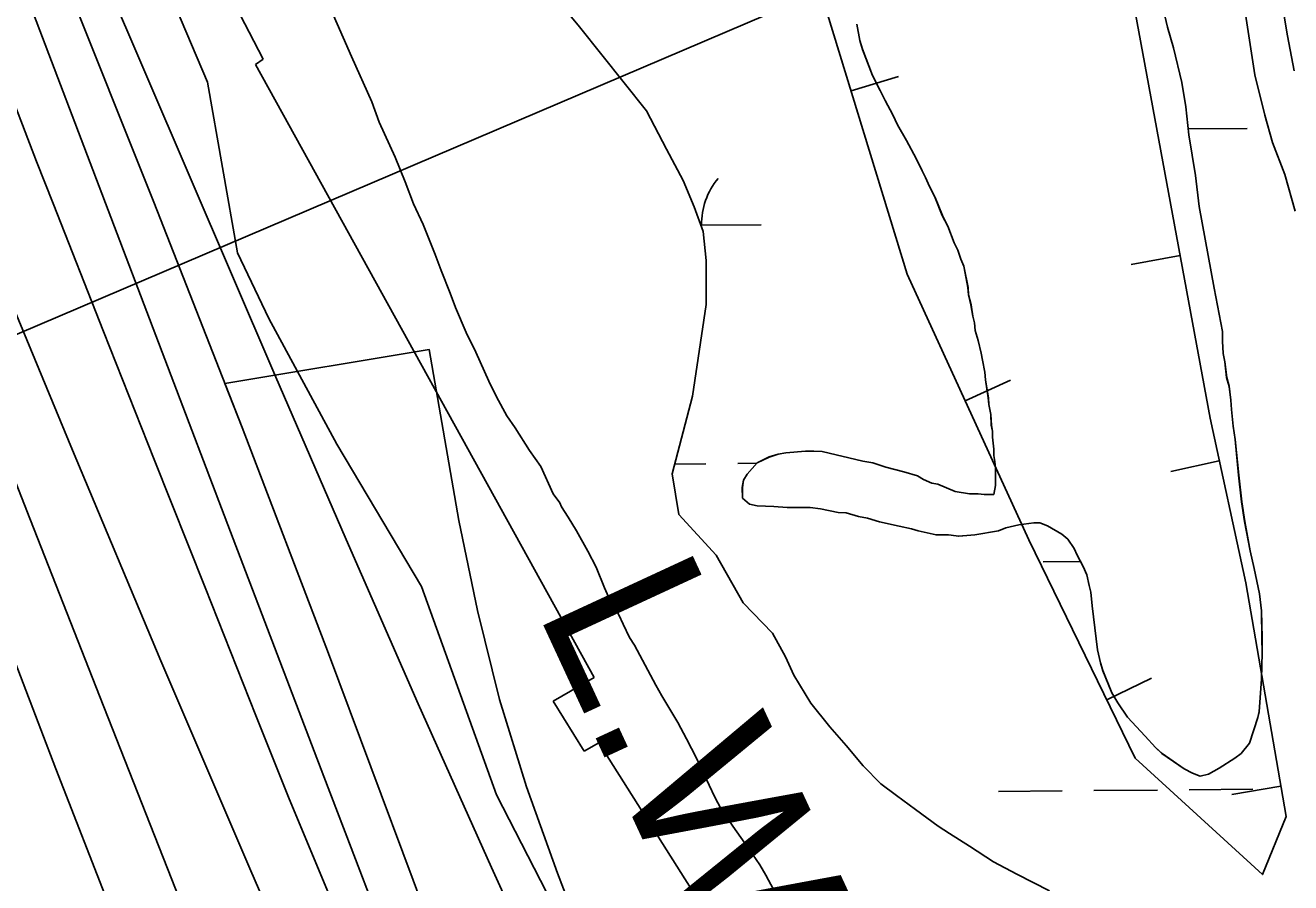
# Model space of a CAD drawing. Extents: x 3567028 to 3605064, y 510945 to 536587.
# Drawn here: x 3579101 to 3579738, y 530809 to 531241 of the extents above; entities that cross this region are included whole.
import ezdxf

# ---------------------------------------------------------------- set-up
doc = ezdxf.new("R2010")
doc.units = 0
for name, color, linetype in [('V-BORW-LINE', 7, 'Continuous'), ('V-RIVR-EDGE', 7, 'Continuous'), ('V-RIVR-RANG', 7, 'Continuous'), ('V-RRAP-RVMT', 7, 'Continuous'), ('V-SITE-VEGE', 7, 'Continuous'), ('V-TOPO-DPTH', 7, 'Continuous'), ('V-TOPO-MAJR', 7, 'Continuous'), ('V-TOPO-MINR', 7, 'Continuous'), ('V-TOPO-WATR', 7, 'Continuous'), ('V-TOPO-WATR-IDEN', 7, 'Continuous'), ('V-WETL-SWMP', 7, 'Continuous')]:
    doc.layers.add(name, color=color, linetype=linetype)

msp = doc.modelspace()

# ---------------------------------------------------------------- linework, layer by layer
at = {"layer": 'V-BORW-LINE'}
for p, q in [((3579516.48, 531207.78), (3579540.39, 531215.1)), ((3579682.09, 531124.97), (3579657.5, 531120.43)), ((3579573.96, 531051.8), (3579596.68, 531062.22)), ((3579701.87, 531021.53), (3579677.43, 531016.23)), ((3579645.23, 530901.22), (3579667.72, 530912.15)), ((3579732.87, 530857.87), (3579708.24, 530853.61))]:
    msp.add_line(p, q, dxfattribs=at)
for points in [[(3579697.2, 531043.05), (3579715.15, 530960.21), (3579735.54, 530842.48), (3579723.54, 530813.3), (3579659.5, 530871.85), (3579606.04, 530981.88), (3579544.69, 531115.58), (3579495.04, 531277.88)], [(3579654.41, 531274.97), (3579697.2, 531043.05)]]:
    msp.add_lwpolyline(points, dxfattribs=at)
at = {"layer": 'V-RIVR-EDGE'}
msp.add_lwpolyline([(3579514.72, 530462.65), (3579484.25, 530530.74), (3579451.99, 530618.44), (3579418.43, 530675.5), (3579372.75, 530785.91), (3579337.99, 530853.39), (3579300.26, 530958.26), (3579257.55, 531030.06), (3579223.39, 531093.25), (3579207.54, 531126.38), (3579192.44, 531212.2), (3579171.12, 531262.49)], dxfattribs=at)
at = {"layer": 'V-RIVR-RANG'}
msp.add_line((3579793.37, 531382.48), (3578542.3, 530849.14), dxfattribs=at)
at = {"layer": 'V-RRAP-RVMT'}
for p, q in [((3579158.16, 531344.38), (3579220.44, 531223.82)), ((3579220.44, 531223.82), (3579216.54, 531221.13)), ((3579216.54, 531221.13), (3579387.13, 530912.47)), ((3579387.13, 530912.47), (3579366.47, 530900.61)), ((3579366.47, 530900.61), (3579382.14, 530875.44)), ((3579382.14, 530875.44), (3579389.55, 530879.64)), ((3579389.55, 530879.64), (3579470.85, 530750.98))]:
    msp.add_line(p, q, dxfattribs=at)
at = {"layer": 'V-SITE-VEGE'}
for points in [[(3579730.82, 531267.42), (3579736.24, 531235.62), (3579739.56, 531217.93)], [(3579477.38, 530805.86), (3579473.48, 530813.06), (3579470.47, 530818.16), (3579465.07, 530826.25), (3579456.96, 530837.64), (3579450.95, 530846.64), (3579447.95, 530852.34), (3579444.94, 530858.33), (3579438.63, 530871.83), (3579433.53, 530881.72), (3579429.32, 530889.82), (3579421.21, 530903.31), (3579418.21, 530908.71), (3579407.39, 530928.8), (3579404.99, 530932.7), (3579401.69, 530939.3), (3579399.58, 530944.09), (3579395.08, 530951.59), (3579392.37, 530957.59), (3579388.17, 530968.08), (3579383.96, 530976.18), (3579378.25, 530986.37), (3579374.05, 530993.27), (3579370.74, 530998.37), (3579369.84, 531000.47), (3579366.54, 531004.96), (3579360.23, 531018.76), (3579354.52, 531026.85), (3579347.32, 531038.25), (3579343.11, 531044.24), (3579338.01, 531053.84), (3579334.1, 531061.64), (3579327.49, 531076.33), (3579322.68, 531086.23), (3579317.27, 531098.82), (3579314.57, 531106.02), (3579310.06, 531117.41), (3579307.05, 531125.51), (3579301.04, 531140.51), (3579296.23, 531151), (3579292.03, 531162.1), (3579286.92, 531174.39), (3579278.81, 531192.08), (3579275.2, 531202.28), (3579264.98, 531225.07), (3579253.56, 531251.16)], [(3579704.67, 531071.39), (3579703.76, 531075.59), (3579703.46, 531081.89), (3579703.46, 531086.69), (3579699.24, 531108.59), (3579691.71, 531149.68), (3579689.9, 531165.28), (3579686.58, 531185.67), (3579685.07, 531199.77), (3579682.96, 531212.07), (3579678.75, 531229.46), (3579675.75, 531239.96), (3579672.44, 531254.36)], [(3579519.45, 531241.34), (3579520.96, 531233.24), (3579522.16, 531228.75), (3579527.27, 531215.55), (3579531.18, 531208.05), (3579533.58, 531202.96), (3579537.48, 531195.76), (3579539.89, 531190.66), (3579544.4, 531182.86), (3579549.2, 531173.87), (3579552.21, 531167.57), (3579554.01, 531164.27), (3579555.21, 531161.28), (3579558.81, 531154.08), (3579562.42, 531145.08), (3579565.13, 531139.68), (3579568.43, 531131.29), (3579570.23, 531127.69), (3579571.74, 531123.19), (3579573.24, 531119.59), (3579575.35, 531108.79), (3579575.65, 531105.2), (3579576.86, 531100.09), (3579577.76, 531094.4), (3579578.66, 531091.1), (3579578.96, 531087.2), (3579580.47, 531082.1), (3579581.97, 531075.8), (3579582.58, 531072.2), (3579583.78, 531066.2), (3579584.08, 531062.3), (3579585.59, 531053.31), (3579585.89, 531050.01), (3579586.79, 531044.91), (3579587.1, 531039.51)], [(3579587.1, 531039.51), (3579587.7, 531036.51), (3579587.7, 531033.51), (3579588.31, 531027.51), (3579588.31, 531024.21), (3579588.91, 531021.21), (3579589.22, 531017.61), (3579589.22, 531009.21), (3579588.33, 531004.71), (3579583.52, 531004.71), (3579580.53, 531005.01), (3579576.03, 531005), (3579568.83, 531006.2), (3579560.12, 531009.79), (3579557.12, 531010.39), (3579552.92, 531012.18), (3579549.92, 531013.98), (3579543.02, 531016.08), (3579534.02, 531018.47), (3579527.42, 531020.56), (3579522.32, 531021.46), (3579501.92, 531026.24), (3579497.72, 531026.54), (3579493.52, 531026.54), (3579483.62, 531025.63), (3579479.72, 531025.03), (3579475.22, 531023.53), (3579469.22, 531020.52), (3579464.13, 531014.82), (3579462.33, 531011.82), (3579461.73, 531008.22), (3579461.74, 531002.82), (3579465.34, 530999.82), (3579469.24, 530998.92), (3579477.64, 530998.63), (3579484.23, 530998.03), (3579495.94, 530998.04), (3579501.04, 530997.45), (3579510.04, 530995.65), (3579513.94, 530995.36), (3579520.24, 530993.56), (3579524.74, 530992.66), (3579530.74, 530990.87), (3579540.64, 530988.78), (3579546.94, 530987.28), (3579550.24, 530986.38), (3579559.24, 530984.29), (3579565.54, 530984.3), (3579570.64, 530983.7), (3579578.74, 530984.31), (3579590.74, 530986.41), (3579594.34, 530987.92), (3579600.93, 530989.42), (3579608.43, 530990.33), (3579611.43, 530990.33), (3579615.34, 530988.83), (3579622.54, 530984.64), (3579625.54, 530982.24), (3579628.84, 530977.44), (3579630.35, 530974.14), (3579633.35, 530968.45), (3579635.15, 530964.25), (3579636.36, 530958.85), (3579637.26, 530955.55), (3579637.86, 530948.65), (3579640.58, 530926.46), (3579642.08, 530919.86), (3579643.29, 530915.96), (3579647.79, 530904.86), (3579650.8, 530899.76), (3579655.6, 530892.57), (3579664.61, 530882.98), (3579669.71, 530877.28), (3579673.02, 530874.28), (3579684.12, 530866.49), (3579688.32, 530864.4), (3579692.22, 530862.9), (3579696.42, 530863.8), (3579701.82, 530866.81), (3579709.62, 530871.91), (3579712.92, 530874.31), (3579717.11, 530879.42), (3579721.3, 530892.32), (3579721.9, 530895.32), (3579723.08, 530911.82), (3579723.38, 530925.02), (3579723.37, 530932.52), (3579723.06, 530946.02), (3579722.15, 530954.71), (3579719.44, 530967.31), (3579717.34, 530976.31), (3579714.63, 530991.01), (3579713.12, 531000.91), (3579711.61, 531014.4), (3579709.8, 531032.4), (3579708.89, 531039), (3579707.98, 531047.4), (3579707.68, 531052.2), (3579706.78, 531059.1), (3579705.57, 531063.59), (3579704.67, 531071.39)]]:
    msp.add_lwpolyline(points, dxfattribs=at)
at = {"layer": 'V-TOPO-DPTH'}
for points in [[(3578940.6, 531474), (3579080.39, 531133.25), (3579124.43, 531026.96), (3579168.98, 530920.88), (3579214.27, 530815.11), (3579260.06, 530709.56), (3579327.19, 530556.31), (3579340.16, 530527.72), (3579353.64, 530499.38), (3579367.87, 530471.4)], [(3579367.87, 530471.4), (3579353.64, 530499.38), (3579340.16, 530527.72), (3579327.19, 530556.31), (3579260.06, 530709.56), (3579214.27, 530815.11), (3579168.98, 530920.88), (3579124.43, 531026.96), (3579080.39, 531133.25), (3578940.6, 531474)], [(3578992.11, 531277.63), (3579028.9, 531182.55), (3579065.83, 531087.53), (3579102.95, 530992.58), (3579140.21, 530897.69), (3579221.09, 530692.31), (3579229.84, 530669.99), (3579238.53, 530647.64), (3579247.15, 530625.27), (3579255.71, 530602.88), (3579264.49, 530580.58), (3579273.62, 530558.42), (3579283.27, 530536.49), (3579293.27, 530514.71), (3579309.84, 530479.69)], [(3579309.84, 530479.69), (3579293.27, 530514.71), (3579283.27, 530536.49), (3579273.62, 530558.42), (3579264.49, 530580.58), (3579255.71, 530602.88), (3579247.15, 530625.27), (3579238.53, 530647.64), (3579229.84, 530669.99), (3579221.09, 530692.31), (3579140.21, 530897.69), (3579102.95, 530992.58), (3579065.83, 531087.53), (3579028.9, 531182.55), (3578992.11, 531277.63)], [(3579065.09, 531280.58), (3579085.51, 531226.33), (3579106.38, 531172.25), (3579114.68, 531151.14), (3579140.1, 531086.66), (3579165.6, 531022.2), (3579191.2, 530957.78), (3579216.87, 530893.4), (3579233.61, 530851.52), (3579256.66, 530795.85), (3579280.6, 530740.58), (3579305.87, 530685.91), (3579332.05, 530631.64), (3579376.3, 530542.67), (3579381.18, 530533.28), (3579386.29, 530524.02), (3579391.73, 530514.94), (3579397.4, 530506), (3579536.06, 530295.52)], [(3579536.06, 530295.52), (3579397.4, 530506), (3579391.73, 530514.94), (3579386.29, 530524.02), (3579381.18, 530533.28), (3579376.3, 530542.67), (3579332.05, 530631.64), (3579305.87, 530685.91), (3579280.6, 530740.58), (3579256.66, 530795.85), (3579233.61, 530851.52), (3579216.87, 530893.4), (3579191.2, 530957.78), (3579165.6, 531022.2), (3579140.1, 531086.66), (3579114.68, 531151.14), (3579106.38, 531172.25), (3579085.51, 531226.33), (3579065.09, 531280.58)], [(3579687, 530147.53), (3579402.26, 530533.32), (3579401.04, 530535.13), (3579400.5, 530536.07), (3579399.99, 530537.04), (3579395.42, 530546.21), (3579392.74, 530551.81), (3579390.16, 530557.46), (3579387.74, 530563.18), (3579385.43, 530568.95), (3579385.15, 530569.69), (3579382.79, 530575.87), (3579380.45, 530582.06), (3579378.13, 530588.25), (3579375.82, 530594.45), (3579296.01, 530810.55), (3579253.3, 530924.6), (3579209.9, 531038.39), (3579165.47, 531151.78), (3579120.36, 531264.91)], [(3579201.22, 531060.56), (3579304.06, 531077.63), (3579319.05, 530991.49), (3579328.34, 530946.24), (3579339.4, 530901.48), (3579353.13, 530857.46), (3579368.63, 530813.94), (3579373.93, 530800.38), (3579388.57, 530764.21), (3579403.8, 530728.3), (3579419.91, 530692.77), (3579436.61, 530657.51), (3579464.35, 530600.73), (3579467.79, 530594.15), (3579471.45, 530587.7), (3579475.44, 530581.46), (3579479.67, 530575.35), (3579652.43, 530339.15), (3579715.16, 530252.46), (3580119.56, 529641.64), (3580133.37, 529627.98), (3580148.41, 529615.41), (3580300.66, 529503.78)], [(3579687, 530147.53), (3579402.26, 530533.32), (3579401.04, 530535.13), (3579400.5, 530536.07), (3579399.99, 530537.04), (3579395.42, 530546.21), (3579392.74, 530551.81), (3579390.16, 530557.46), (3579387.74, 530563.18), (3579385.43, 530568.95), (3579385.15, 530569.69), (3579382.79, 530575.87), (3579380.45, 530582.06), (3579378.13, 530588.25), (3579375.82, 530594.45), (3579296.01, 530810.55), (3579253.3, 530924.6), (3579209.9, 531038.39), (3579201.22, 531060.56)]]:
    msp.add_lwpolyline(points, dxfattribs=at)
at = {"layer": 'V-TOPO-MAJR'}
msp.add_lwpolyline([(3579267.89, 530491.46), (3579227.8, 530587.52), (3579199.18, 530656.97), (3579170.97, 530726.58), (3579143.37, 530796.44), (3579116.18, 530866.47), (3579108.55, 530886.38), (3579085.18, 530947.06), (3579061.68, 531007.68), (3579037.96, 531068.23), (3579014.11, 531128.72), (3579006.56, 531147.78), (3578986.64, 531198.79), (3578967.04, 531249.93)], dxfattribs=at)
at = {"layer": 'V-TOPO-MINR'}
for points in [[(3579507.26, 530472.93), (3579470.59, 530533.48), (3579459.73, 530552.12), (3579449.31, 530570.99), (3579439.54, 530590.21), (3579430.21, 530609.66), (3579372.86, 530734.61), (3579335.5, 530816.85), (3579298.54, 530899.27), (3579262.2, 530981.96), (3579226.28, 531064.84), (3579032.35, 531516.86)], [(3579367.87, 530471.4), (3579353.64, 530499.38), (3579340.16, 530527.72), (3579327.19, 530556.31), (3579260.06, 530709.56), (3579214.27, 530815.11), (3579168.98, 530920.88), (3579124.43, 531026.96), (3579080.39, 531133.25), (3578940.6, 531474)], [(3579309.84, 530479.69), (3579293.27, 530514.71), (3579283.27, 530536.49), (3579273.62, 530558.42), (3579264.49, 530580.58), (3579255.71, 530602.88), (3579247.15, 530625.27), (3579238.53, 530647.64), (3579229.84, 530669.99), (3579221.09, 530692.31), (3579140.21, 530897.69), (3579102.95, 530992.58), (3579065.83, 531087.53), (3579028.9, 531182.55), (3578992.11, 531277.63)], [(3579536.06, 530295.52), (3579397.4, 530506), (3579391.73, 530514.94), (3579386.29, 530524.02), (3579381.18, 530533.28), (3579376.3, 530542.67), (3579332.05, 530631.64), (3579305.87, 530685.91), (3579280.6, 530740.58), (3579256.66, 530795.85), (3579233.61, 530851.52), (3579216.87, 530893.4), (3579191.2, 530957.78), (3579165.6, 531022.2), (3579140.1, 531086.66), (3579114.68, 531151.14), (3579106.38, 531172.25), (3579085.51, 531226.33), (3579065.09, 531280.58)], [(3579687, 530147.53), (3579402.26, 530533.32), (3579401.04, 530535.13), (3579400.5, 530536.07), (3579399.99, 530537.04), (3579395.42, 530546.21), (3579392.74, 530551.81), (3579390.16, 530557.46), (3579387.74, 530563.18), (3579385.43, 530568.95), (3579385.15, 530569.69), (3579382.79, 530575.87), (3579380.45, 530582.06), (3579378.13, 530588.25), (3579375.82, 530594.45), (3579296.01, 530810.55), (3579253.3, 530924.6), (3579209.9, 531038.39), (3579165.47, 531151.78), (3579120.36, 531264.91)], [(3579610.02, 530223.16), (3579400.1, 530519.85), (3579396.84, 530524.69), (3579393.73, 530529.62), (3579390.86, 530534.69), (3579388.14, 530539.86), (3579363.73, 530588.93), (3579349.33, 530618.88), (3579335.46, 530649.06), (3579322.4, 530679.61), (3579309.88, 530710.39), (3579306.21, 530719.76), (3579292.3, 530755.43), (3579278.46, 530791.12), (3579264.71, 530826.85), (3579251.02, 530862.6), (3579204.03, 530985.86), (3579170.92, 531072.74), (3579137.85, 531159.64), (3579104.83, 531246.55)]]:
    msp.add_lwpolyline(points, dxfattribs=at)
at = {"layer": 'V-TOPO-WATR'}
msp.add_lwpolyline([(3580300.66, 529503.78), (3580148.41, 529615.41), (3580133.37, 529627.98), (3580119.56, 529641.64), (3579715.16, 530252.46), (3579652.43, 530339.15), (3579479.67, 530575.35), (3579475.44, 530581.46), (3579471.45, 530587.7), (3579467.79, 530594.15), (3579464.35, 530600.73), (3579436.61, 530657.51), (3579419.91, 530692.77), (3579403.8, 530728.3), (3579388.57, 530764.21), (3579373.93, 530800.38), (3579368.63, 530813.94), (3579353.13, 530857.46), (3579339.4, 530901.48), (3579328.34, 530946.24), (3579319.05, 530991.49), (3579304.06, 531077.63)], dxfattribs=at)
at = {"layer": 'V-WETL-SWMP'}
for p, q in [((3579710.87, 531273.77), (3579719.69, 531215.86)), ((3579675.72, 531239.96), (3579672.41, 531254.35)), ((3579379.66, 531240.02), (3579373.23, 531247.88)), ((3579413.49, 531197.85), (3579379.66, 531240.02)), ((3579519.44, 531241.34), (3579520.95, 531233.24)), ((3579678.73, 531229.46), (3579675.72, 531239.96)), ((3579520.95, 531233.24), (3579522.15, 531228.74)), ((3579522.15, 531228.74), (3579527.26, 531215.55)), ((3579682.94, 531212.06), (3579678.73, 531229.46)), ((3579527.26, 531215.55), (3579531.16, 531208.05)), ((3579719.69, 531215.86), (3579724.82, 531195.55)), ((3579531.16, 531208.05), (3579533.57, 531202.95)), ((3579685.05, 531199.76), (3579682.94, 531212.06)), ((3579533.57, 531202.95), (3579537.47, 531195.76)), ((3579686.56, 531185.67), (3579685.05, 531199.76)), ((3579423.47, 531178.47), (3579413.49, 531197.85)), ((3579537.47, 531195.76), (3579539.88, 531190.66)), ((3579724.82, 531195.55), (3579728.63, 531181.8)), ((3579539.88, 531190.66), (3579544.38, 531182.86)), ((3579686.24, 531188.68), (3579715.88, 531188.93)), ((3579544.38, 531182.86), (3579549.19, 531173.87)), ((3579689.88, 531165.27), (3579686.56, 531185.67)), ((3579728.63, 531181.8), (3579734.93, 531165.68)), ((3579431.86, 531162.75), (3579423.47, 531178.47)), ((3579549.19, 531173.87), (3579552.19, 531167.57)), ((3579437.51, 531149.52), (3579431.86, 531162.75)), ((3579552.19, 531167.57), (3579553.99, 531164.27)), ((3579553.99, 531164.27), (3579555.2, 531161.27)), ((3579691.69, 531149.67), (3579689.88, 531165.27)), ((3579734.93, 531165.68), (3579740.05, 531147.34)), ((3579555.2, 531161.27), (3579558.8, 531154.07)), ((3579441.98, 531137.07), (3579437.51, 531149.52)), ((3579558.8, 531154.07), (3579562.41, 531145.08)), ((3579699.22, 531108.58), (3579691.69, 531149.67)), ((3579562.41, 531145.08), (3579565.11, 531139.68)), ((3579440.86, 531140.17), (3579471.23, 531140.43)), ((3579443.45, 531122.4), (3579441.98, 531137.07)), ((3579565.11, 531139.68), (3579568.42, 531131.28)), ((3579568.42, 531131.28), (3579570.22, 531127.69)), ((3579570.22, 531127.69), (3579571.72, 531123.19)), ((3579571.72, 531123.19), (3579573.23, 531119.59)), ((3579443.44, 531100.24), (3579443.45, 531122.4)), ((3579573.23, 531119.59), (3579575.33, 531108.79)), ((3579575.33, 531108.79), (3579575.64, 531105.19)), ((3579575.64, 531105.19), (3579576.84, 531100.09)), ((3579703.44, 531086.69), (3579699.22, 531108.58)), ((3579436.6, 531054.19), (3579443.44, 531100.24)), ((3579576.84, 531100.09), (3579577.74, 531094.39)), ((3579577.74, 531094.39), (3579578.65, 531091.09)), ((3579578.65, 531091.09), (3579578.95, 531087.19)), ((3579578.95, 531087.19), (3579580.45, 531082.1)), ((3579703.44, 531081.89), (3579703.44, 531086.69)), ((3579580.45, 531082.1), (3579581.96, 531075.8)), ((3579703.74, 531075.59), (3579703.44, 531081.89)), ((3579581.96, 531075.8), (3579582.56, 531072.2)), ((3579582.56, 531072.2), (3579583.76, 531066.2)), ((3579704.65, 531071.39), (3579703.74, 531075.59)), ((3579583.76, 531066.2), (3579584.07, 531062.3)), ((3579705.55, 531063.59), (3579704.65, 531071.39)), ((3579584.07, 531062.3), (3579585.57, 531053.3)), ((3579706.76, 531059.09), (3579705.55, 531063.59)), ((3579426.35, 531014.97), (3579436.6, 531054.19)), ((3579585.57, 531053.3), (3579585.88, 531050)), ((3579707.66, 531052.19), (3579706.76, 531059.09)), ((3579585.88, 531050), (3579586.78, 531044.9)), ((3579707.96, 531047.39), (3579707.66, 531052.19)), ((3579708.87, 531038.99), (3579707.96, 531047.39)), ((3579586.78, 531044.9), (3579587.08, 531039.5)), ((3579587.08, 531039.5), (3579587.69, 531036.5)), ((3579587.69, 531036.5), (3579587.69, 531033.5)), ((3579709.78, 531032.39), (3579708.87, 531038.99)), ((3579587.69, 531033.5), (3579588.29, 531027.51)), ((3579588.29, 531027.51), (3579588.3, 531024.21)), ((3579711.59, 531014.4), (3579709.78, 531032.39)), ((3579475.21, 531023.52), (3579469.21, 531020.52)), ((3579479.71, 531025.03), (3579475.21, 531023.52)), ((3579483.61, 531025.63), (3579479.71, 531025.03)), ((3579493.5, 531026.54), (3579483.61, 531025.63)), ((3579497.7, 531026.54), (3579493.5, 531026.54)), ((3579501.9, 531026.24), (3579497.7, 531026.54)), ((3579522.31, 531021.46), (3579501.9, 531026.24)), ((3579527.41, 531020.56), (3579522.31, 531021.46)), ((3579588.3, 531024.21), (3579588.9, 531021.21)), ((3579588.9, 531021.21), (3579589.2, 531017.61)), ((3579429.76, 530994.5), (3579426.35, 531014.97)), ((3579427.66, 531019.99), (3579443.4, 531020.12)), ((3579459.4, 531020.26), (3579469.05, 531020.34)), ((3579464.12, 531014.82), (3579462.32, 531011.81)), ((3579469.21, 531020.52), (3579464.12, 531014.82)), ((3579534.01, 531018.47), (3579527.41, 531020.56)), ((3579543.01, 531016.07), (3579534.01, 531018.47)), ((3579549.91, 531013.98), (3579543.01, 531016.07)), ((3579589.2, 531017.61), (3579589.21, 531009.21)), ((3579462.32, 531011.81), (3579461.72, 531008.21)), ((3579552.91, 531012.18), (3579549.91, 531013.98)), ((3579557.11, 531010.38), (3579552.91, 531012.18)), ((3579560.11, 531009.79), (3579557.11, 531010.38)), ((3579568.81, 531006.19), (3579560.11, 531009.79)), ((3579589.21, 531009.21), (3579588.31, 531004.71)), ((3579713.1, 531000.9), (3579711.59, 531014.4)), ((3579461.72, 531008.21), (3579461.73, 531002.82)), ((3579461.73, 531002.82), (3579465.33, 530999.82)), ((3579576.01, 531005), (3579568.81, 531006.19)), ((3579580.51, 531005), (3579576.01, 531005)), ((3579583.51, 531004.7), (3579580.51, 531005)), ((3579588.31, 531004.71), (3579583.51, 531004.7)), ((3579465.33, 530999.82), (3579469.23, 530998.92)), ((3579469.23, 530998.92), (3579477.63, 530998.63)), ((3579477.63, 530998.63), (3579484.23, 530998.03)), ((3579484.23, 530998.03), (3579495.93, 530998.04)), ((3579495.93, 530998.04), (3579501.03, 530997.44)), ((3579501.03, 530997.44), (3579510.03, 530995.65)), ((3579510.03, 530995.65), (3579513.93, 530995.35)), ((3579714.61, 530991), (3579713.1, 531000.9)), ((3579448.53, 530974.04), (3579429.76, 530994.5)), ((3579513.93, 530995.35), (3579520.23, 530993.56)), ((3579520.23, 530993.56), (3579524.73, 530992.66)), ((3579524.73, 530992.66), (3579530.73, 530990.87)), ((3579530.73, 530990.87), (3579540.63, 530988.77)), ((3579594.32, 530987.91), (3579600.92, 530989.42)), ((3579600.92, 530989.42), (3579608.42, 530990.32)), ((3579608.42, 530990.32), (3579611.42, 530990.33)), ((3579611.42, 530990.33), (3579615.32, 530988.83)), ((3579717.32, 530976.3), (3579714.61, 530991)), ((3579540.63, 530988.77), (3579546.93, 530987.28)), ((3579546.93, 530987.28), (3579550.23, 530986.38)), ((3579550.23, 530986.38), (3579559.23, 530984.29)), ((3579559.23, 530984.29), (3579565.53, 530984.29)), ((3579565.53, 530984.29), (3579570.63, 530983.7)), ((3579570.63, 530983.7), (3579578.73, 530984.3)), ((3579578.73, 530984.3), (3579590.72, 530986.41)), ((3579590.72, 530986.41), (3579594.32, 530987.91)), ((3579615.32, 530988.83), (3579622.52, 530984.63)), ((3579622.52, 530984.63), (3579625.52, 530982.24)), ((3579625.52, 530982.24), (3579628.83, 530977.44)), ((3579628.83, 530977.44), (3579630.33, 530974.14)), ((3579462.18, 530950.17), (3579448.53, 530974.04)), ((3579613.13, 530970.81), (3579632, 530970.97)), ((3579630.33, 530974.14), (3579633.33, 530968.44)), ((3579719.42, 530967.31), (3579717.32, 530976.3)), ((3579633.33, 530968.44), (3579635.14, 530964.24)), ((3579635.14, 530964.24), (3579636.34, 530958.85)), ((3579722.13, 530954.71), (3579719.42, 530967.31)), ((3579636.34, 530958.85), (3579637.24, 530955.55)), ((3579637.24, 530955.55), (3579637.85, 530948.65)), ((3579723.04, 530946.01), (3579722.13, 530954.71)), ((3579476.84, 530934.77), (3579462.18, 530950.17)), ((3579637.85, 530948.65), (3579640.56, 530926.45)), ((3579723.35, 530932.51), (3579723.04, 530946.01)), ((3579483.4, 530922.85), (3579476.84, 530934.77)), ((3579723.36, 530925.01), (3579723.35, 530932.51)), ((3579640.56, 530926.45), (3579642.07, 530919.85)), ((3579487.73, 530913.68), (3579483.4, 530922.85)), ((3579642.07, 530919.85), (3579643.27, 530915.95)), ((3579723.07, 530911.81), (3579723.36, 530925.01)), ((3579496.13, 530899.54), (3579487.73, 530913.68)), ((3579643.27, 530915.95), (3579647.78, 530904.86)), ((3579721.88, 530895.31), (3579723.07, 530911.81)), ((3579647.78, 530904.86), (3579650.78, 530899.76)), ((3579505.71, 530887.62), (3579496.13, 530899.54)), ((3579650.78, 530899.76), (3579655.59, 530892.57)), ((3579721.28, 530892.31), (3579721.88, 530895.31)), ((3579513.97, 530878.32), (3579505.71, 530887.62)), ((3579655.59, 530892.57), (3579664.59, 530882.97)), ((3579717.09, 530879.41), (3579721.28, 530892.31)), ((3579664.59, 530882.97), (3579669.7, 530877.28)), ((3579522.49, 530868.11), (3579513.97, 530878.32)), ((3579669.7, 530877.28), (3579673, 530874.28)), ((3579712.9, 530874.31), (3579717.09, 530879.41)), ((3579673, 530874.28), (3579684.1, 530866.49)), ((3579701.8, 530866.8), (3579709.6, 530871.91)), ((3579709.6, 530871.91), (3579712.9, 530874.31)), ((3579531.41, 530859.07), (3579522.49, 530868.11)), ((3579684.1, 530866.49), (3579688.31, 530864.39)), ((3579688.31, 530864.39), (3579692.21, 530862.89)), ((3579692.21, 530862.89), (3579696.4, 530863.8)), ((3579696.4, 530863.8), (3579701.8, 530866.8)), ((3579539.28, 530853.05), (3579531.41, 530859.07)), ((3579638.7, 530855.59), (3579670.7, 530855.86)), ((3579686.69, 530855.99), (3579718.69, 530856.26)), ((3579548.98, 530846.11), (3579539.28, 530853.05)), ((3579590.7, 530855.18), (3579622.7, 530855.45)), ((3579560.38, 530837.73), (3579548.98, 530846.11)), ((3579566.1, 530834.02), (3579560.38, 530837.73)), ((3579576.12, 530827.53), (3579566.1, 530834.02)), ((3579588.18, 530819.8), (3579576.12, 530827.53)), ((3579599.85, 530813.52), (3579588.18, 530819.8)), ((3579616.37, 530805.15), (3579599.85, 530813.52))]:
    msp.add_line(p, q, dxfattribs=at)
msp.add_arc((3579476.46, 531140.95), 35.25, 139.71154, 181.2552, dxfattribs=at)

# ---------------------------------------------------------------- texts
at = {"layer": 'V-TOPO-WATR-IDEN'}
msp.add_text('L.W.R.P.', height=83, rotation=294.86546, dxfattribs=at).set_placement((3579357.68, 530947.08))

doc.saveas('drawing.dxf')
